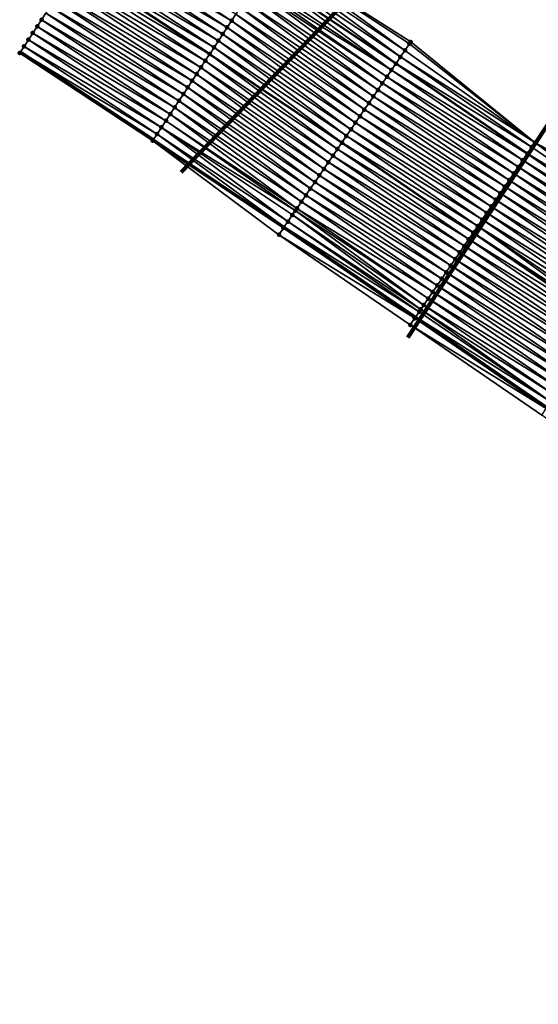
# Model space of a CAD drawing. Header units: feet. Extents: x 2017424 to 2024169, y 808042 to 818730.
# Tile 307 of 329: x 2022423 to 2022488, y 814362 to 814486. Entities that reach past the tile are written whole.
import ezdxf

# ---------------------------------------------------------------- set-up
doc = ezdxf.new("R2010")
doc.units = ezdxf.units.FT
doc.header["$MEASUREMENT"] = 0
for name, color, linetype, lineweight in [('EP_Travel Lane', 172, 'Continuous', 53), ('NB-Road Shots', 141, 'Continuous', 100), ('NB-Road X-Section', 40, 'Continuous', 13), ('Notes', 3, 'Continuous', 100), ('STRIPING', 60, 'Continuous', 53)]:
    doc.layers.add(name, color=color, linetype=linetype, lineweight=lineweight)
doc.layers.add('I-77-MM15-17_NB-Surface-BORDER', color=7, linetype='Continuous')
doc.layers.add('I-77-MM15-17_NB-Surface-TIN', color=7, linetype='Continuous')

msp = doc.modelspace()

# ---------------------------------------------------------------- linework, layer by layer
at = {"layer": 'EP_Travel Lane'}
for points in [[(2022436.501383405, 814502.3869688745, 278.5943239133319), (2022453.187408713, 814491.3878505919, 279.3678403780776), (2022469.960548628, 814480.1808451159, 280.1248150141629), (2022486.437712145, 814468.8677524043, 280.8438966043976), (2022502.912455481, 814457.5563213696, 281.6437558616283), (2022519.364863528, 814445.6746814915, 282.397187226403), (2022535.485300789, 814433.8634208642, 283.1943711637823), (2022551.66838287, 814421.904837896, 283.9933528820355), (2022567.623879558, 814409.8696739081, 284.7538583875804), (2022583.578756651, 814397.8349772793, 285.5358198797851), (2022599.492857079, 814385.3559907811, 286.2586982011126), (2022615.16319745, 814372.9462483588, 286.9220823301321), (2022630.910096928, 814360.3592034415, 287.6390134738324), (2022646.363024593, 814347.6813434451, 288.3313061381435), (2022661.816714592, 814335.0028580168, 288.9959065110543), (2022677.206288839, 814321.8069239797, 289.6425014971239), (2022692.293727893, 814308.6974919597, 290.3582548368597), (2022707.399450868, 814295.5359577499, 291.0643092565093), (2022722.423550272, 814282.3528910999, 291.7599435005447), (2022737.447985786, 814269.1695295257, 292.4432068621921), (2022752.449147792, 814255.8455540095, 293.1125022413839), (2022767.371049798, 814242.5469800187, 293.8088153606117), (2022782.395149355, 814229.0650125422, 294.5513637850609)], [(2022422.866419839, 814481.6365759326, 277.5953129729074), (2022439.554069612, 814470.6363868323, 278.3151810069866), (2022455.948422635, 814459.6945810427, 279.0055293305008), (2022472.429681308, 814448.3860954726, 279.7034446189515), (2022488.915409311, 814437.0745433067, 280.252218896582), (2022504.734931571, 814425.6150870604, 280.8348896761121), (2022520.860066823, 814413.8003842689, 281.4652631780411), (2022536.768550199, 814402.0424437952, 282.1749077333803), (2022552.725660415, 814390.006062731, 282.8795338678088), (2022568.682401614, 814377.9699600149, 283.5969408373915), (2022584.137333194, 814365.8545024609, 284.2994493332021), (2022599.807654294, 814353.4460540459, 284.9861975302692), (2022615.215788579, 814341.120437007, 285.6930206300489), (2022630.668926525, 814328.4424044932, 286.3776769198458), (2022646.120596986, 814315.7655759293, 287.1156403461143), (2022661.083339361, 814303.1523471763, 287.8029821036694), (2022676.315716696, 814290.2122915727, 288.5668324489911), (2022691.440887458, 814277.2549136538, 289.3512160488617), (2022706.463531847, 814264.0731237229, 290.1004089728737), (2022721.486653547, 814250.8909149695, 290.8320312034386), (2022736.360581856, 814237.6979294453, 291.5224315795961), (2022751.290612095, 814224.4090451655, 292.2294043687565), (2022765.93421145, 814211.228142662, 292.9237701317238), (2022780.590182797, 814197.6377920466, 293.6343164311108)]]:
    msp.add_polyline3d(points, dxfattribs=at)
at = {"layer": 'I-77-MM15-17_NB-Surface-BORDER', "color": 3, "linetype": 'Continuous', "lineweight": -3}
for points in [[(2022454.727912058, 814493.733003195, 279.4918633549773), (2022471.799841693, 814482.8695152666, 280.2647823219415), (2022487.386045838, 814470.2545407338, 280.9241372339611), (2022505.151672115, 814460.8307508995, 281.8321098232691), (2022521.794189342, 814449.0023010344, 282.600557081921), (2022537.786641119, 814437.01663557, 283.4023626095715), (2022554.010376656, 814425.0232907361, 284.2197593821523), (2022569.977392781, 814413.004066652, 284.9913906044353), (2022585.903485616, 814400.9310511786, 285.7707104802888)], [(2022584.010182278, 814365.6929084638, 284.2812309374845), (2022568.561657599, 814377.8087969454, 283.5788104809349), (2022552.411379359, 814389.5864225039, 282.8297856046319), (2022536.04867496, 814401.0807788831, 282.0533045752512), (2022520.171906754, 814412.8534063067, 281.3339091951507), (2022504.027509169, 814424.6430432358, 280.7242531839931), (2022488.231974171, 814436.0725826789, 280.1547684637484), (2022471.746641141, 814447.3878673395, 279.6551542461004), (2022455.267533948, 814458.6988786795, 278.9477600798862), (2022439.443438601, 814470.4679457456, 278.3059053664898), (2022422.755784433, 814481.4682048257, 277.5872004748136), (2022422.866419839, 814481.6365759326, 277.5953129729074), (2022423.304933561, 814482.3039304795, 277.6274676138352), (2022423.854191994, 814483.1395840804, 277.6641248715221), (2022424.40339888, 814483.9752716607, 277.7024845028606), (2022424.952544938, 814484.8109993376, 277.7428529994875), (2022425.50170032, 814485.6467208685, 277.7829135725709), (2022426.050831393, 814486.4824584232, 277.8237769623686)]]:
    msp.add_polyline3d(points, dxfattribs=at)
at = {"layer": 'I-77-MM15-17_NB-Surface-TIN', "color": 128, "linetype": 'Continuous', "lineweight": -3}
for points in [[(2022448.777656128, 814484.6761504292, 279.0339622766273), (2022432.091033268, 814495.675729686, 278.2811981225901), (2022431.541891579, 814494.8399991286, 278.2406853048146)], [(2022449.326715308, 814485.5119353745, 279.077199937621), (2022432.640226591, 814496.5114262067, 278.3200056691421), (2022432.091033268, 814495.675729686, 278.2811981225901)], [(2022448.777656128, 814484.6761504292, 279.0339622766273), (2022449.326715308, 814485.5119353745, 279.077199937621), (2022432.091033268, 814495.675729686, 278.2811981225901)], [(2022449.326715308, 814485.5119353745, 279.077199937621), (2022449.875814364, 814486.3476940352, 279.1191207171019), (2022432.640226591, 814496.5114262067, 278.3200056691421)], [(2022448.228626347, 814483.8403461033, 278.9897536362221), (2022431.541891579, 814494.8399991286, 278.2406853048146), (2022430.99281237, 814494.0042273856, 278.1981090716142)], [(2022448.228626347, 814483.8403461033, 278.9897536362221), (2022448.777656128, 814484.6761504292, 279.0339622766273), (2022431.541891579, 814494.8399991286, 278.2406853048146)], [(2022447.130488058, 814482.1687893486, 278.9039364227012), (2022430.443770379, 814493.1684311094, 278.1543037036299), (2022429.900988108, 814492.3422560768, 278.1123968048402)], [(2022447.679603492, 814483.0045372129, 278.9453163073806), (2022430.99281237, 814494.0042273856, 278.1981090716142), (2022430.443770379, 814493.1684311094, 278.1543037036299)], [(2022447.130488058, 814482.1687893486, 278.9039364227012), (2022447.679603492, 814483.0045372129, 278.9453163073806), (2022430.443770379, 814493.1684311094, 278.1543037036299)], [(2022447.679603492, 814483.0045372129, 278.9453163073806), (2022448.228626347, 814483.8403461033, 278.9897536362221), (2022430.99281237, 814494.0042273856, 278.1981090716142)], [(2022471.075109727, 814481.8099722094, 280.2075572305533), (2022454.727912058, 814493.733003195, 279.4918633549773), (2022454.268611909, 814493.0337599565, 279.4543184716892)], [(2022471.075109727, 814481.8099722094, 280.2075572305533), (2022471.639676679, 814482.63536108, 280.2521937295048), (2022454.727912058, 814493.733003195, 279.4918633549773)], [(2022471.639676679, 814482.63536108, 280.2521937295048), (2022471.799841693, 814482.8695152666, 280.2647823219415), (2022454.727912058, 814493.733003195, 279.4918633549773)], [(2022446.581372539, 814481.333041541, 278.8625593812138), (2022429.894685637, 814492.3326630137, 278.111910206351), (2022429.345549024, 814491.4969291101, 278.0712297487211)], [(2022429.894685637, 814492.3326630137, 278.111910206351), (2022446.587706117, 814481.3426811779, 278.8630366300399), (2022429.900988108, 814492.3422560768, 278.1123968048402)], [(2022446.581372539, 814481.333041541, 278.8625593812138), (2022446.587706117, 814481.3426811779, 278.8630366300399), (2022429.894685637, 814492.3326630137, 278.111910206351)], [(2022447.130488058, 814482.1687893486, 278.9039364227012), (2022429.900988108, 814492.3422560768, 278.1123968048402), (2022446.587706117, 814481.3426811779, 278.8630366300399)], [(2022453.71956723, 814492.1979654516, 279.4106018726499), (2022453.187408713, 814491.3878505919, 279.3678403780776), (2022469.960548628, 814480.1808451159, 280.1248150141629)], [(2022470.510476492, 814480.9846288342, 280.1651328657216), (2022454.268611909, 814493.0337599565, 279.4543184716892), (2022453.71956723, 814492.1979654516, 279.4106018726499)], [(2022470.510476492, 814480.9846288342, 280.1651328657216), (2022453.71956723, 814492.1979654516, 279.4106018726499), (2022469.960548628, 814480.1808451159, 280.1248150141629)], [(2022470.510476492, 814480.9846288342, 280.1651328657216), (2022471.075109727, 814481.8099722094, 280.2075572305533), (2022454.268611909, 814493.0337599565, 279.4543184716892)], [(2022445.483258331, 814479.661468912, 278.775946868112), (2022428.796412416, 814490.6611952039, 278.030549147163), (2022428.247309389, 814489.8254391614, 277.9887595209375)], [(2022446.032289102, 814480.497272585, 278.8201227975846), (2022429.345549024, 814491.4969291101, 278.0712297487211), (2022428.796412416, 814490.6611952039, 278.030549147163)], [(2022445.483258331, 814479.661468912, 278.775946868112), (2022446.032289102, 814480.497272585, 278.8201227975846), (2022428.796412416, 814490.6611952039, 278.030549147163)], [(2022446.032289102, 814480.497272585, 278.8201227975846), (2022446.581372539, 814481.333041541, 278.8625593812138), (2022429.345549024, 814491.4969291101, 278.0712297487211)], [(2022469.381428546, 814479.3337920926, 280.0729910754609), (2022453.170534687, 814491.362162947, 279.3664844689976), (2022452.621522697, 814490.5263468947, 279.321688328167)], [(2022469.945812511, 814480.1593065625, 280.1237346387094), (2022453.187408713, 814491.3878505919, 279.3678403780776), (2022453.170534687, 814491.362162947, 279.3664844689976)], [(2022469.381428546, 814479.3337920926, 280.0729910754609), (2022469.945812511, 814480.1593065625, 280.1237346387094), (2022453.170534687, 814491.362162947, 279.3664844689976)], [(2022469.945812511, 814480.1593065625, 280.1237346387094), (2022469.960548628, 814480.1808451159, 280.1248150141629), (2022453.187408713, 814491.3878505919, 279.3678403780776)], [(2022444.934359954, 814478.8255779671, 278.7273985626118), (2022428.247309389, 814489.8254391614, 277.9887595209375), (2022427.698219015, 814488.9896747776, 277.9465519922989)], [(2022444.934359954, 814478.8255779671, 278.7273985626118), (2022445.483258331, 814479.661468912, 278.775946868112), (2022428.247309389, 814489.8254391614, 277.9887595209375)], [(2022468.252434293, 814477.6829184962, 279.9790572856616), (2022452.072448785, 814489.6905716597, 279.2789371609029), (2022451.523309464, 814488.8548395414, 279.2383461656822)], [(2022468.817028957, 814478.5082883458, 280.0227689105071), (2022452.28975594, 814490.0213111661, 279.2953177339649), (2022452.072448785, 814489.6905716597, 279.2789371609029)], [(2022468.252434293, 814477.6829184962, 279.9790572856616), (2022468.817028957, 814478.5082883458, 280.0227689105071), (2022452.072448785, 814489.6905716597, 279.2789371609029)], [(2022469.381428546, 814479.3337920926, 280.0729910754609), (2022452.621522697, 814490.5263468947, 279.321688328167), (2022452.28975594, 814490.0213111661, 279.2953177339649)], [(2022468.817028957, 814478.5082883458, 280.0227689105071), (2022469.381428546, 814479.3337920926, 280.0729910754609), (2022452.28975594, 814490.0213111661, 279.2953177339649)], [(2022443.836273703, 814477.1539869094, 278.6398627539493), (2022427.149095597, 814488.1539321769, 277.9054357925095), (2022426.59994937, 814487.3182046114, 277.8650728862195)], [(2022444.385355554, 814477.9897569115, 278.6823517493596), (2022427.698219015, 814488.9896747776, 277.9465519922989), (2022427.149095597, 814488.1539321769, 277.9054357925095)], [(2022443.836273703, 814477.1539869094, 278.6398627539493), (2022444.385355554, 814477.9897569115, 278.6823517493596), (2022427.149095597, 814488.1539321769, 277.9054357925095)], [(2022444.385355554, 814477.9897569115, 278.6823517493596), (2022444.934359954, 814478.8255779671, 278.7273985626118), (2022427.698219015, 814488.9896747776, 277.9465519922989)], [(2022467.687825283, 814476.8575584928, 279.935824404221), (2022451.523309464, 814488.8548395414, 279.2383461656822), (2022450.974152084, 814488.0191193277, 279.1983515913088)], [(2022467.687825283, 814476.8575584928, 279.935824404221), (2022468.252434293, 814477.6829184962, 279.9790572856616), (2022451.523309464, 814488.8548395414, 279.2383461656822)], [(2022443.287118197, 814476.3182654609, 278.5998063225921), (2022426.59994937, 814487.3182046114, 277.8650728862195), (2022426.050831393, 814486.4824584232, 277.8237769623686)], [(2022443.287118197, 814476.3182654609, 278.5998063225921), (2022443.836273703, 814477.1539869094, 278.6398627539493), (2022426.59994937, 814487.3182046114, 277.8650728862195)], [(2022466.558586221, 814475.20685293, 279.8500609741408), (2022450.424973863, 814487.1834128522, 279.1590453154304), (2022449.875814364, 814486.3476940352, 279.1191207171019)], [(2022467.123241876, 814476.0321809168, 279.8917370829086), (2022450.974152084, 814488.0191193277, 279.1983515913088), (2022450.424973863, 814487.1834128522, 279.1590453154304)], [(2022466.558586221, 814475.20685293, 279.8500609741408), (2022467.123241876, 814476.0321809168, 279.8917370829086), (2022450.424973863, 814487.1834128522, 279.1590453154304)], [(2022467.123241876, 814476.0321809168, 279.8917370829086), (2022467.687825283, 814476.8575584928, 279.935824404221), (2022450.974152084, 814488.0191193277, 279.1983515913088)], [(2022442.738040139, 814475.4824929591, 278.557192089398), (2022426.050831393, 814486.4824584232, 277.8237769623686), (2022425.50170032, 814485.6467208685, 277.7829135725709)], [(2022442.738040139, 814475.4824929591, 278.557192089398), (2022443.287118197, 814476.3182654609, 278.5998063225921), (2022426.050831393, 814486.4824584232, 277.8237769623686)], [(2022465.993833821, 814474.3815913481, 279.8116136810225), (2022449.875814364, 814486.3476940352, 279.1191207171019), (2022449.326715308, 814485.5119353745, 279.077199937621)], [(2022465.993833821, 814474.3815913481, 279.8116136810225), (2022466.558586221, 814475.20685293, 279.8500609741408), (2022449.875814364, 814486.3476940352, 279.1191207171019)], [(2022441.639859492, 814473.810964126, 278.4727737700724), (2022424.952544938, 814484.8109993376, 277.7428529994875), (2022424.40339888, 814483.9752716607, 277.7024845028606)], [(2022442.18897843, 814474.6467096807, 278.5140379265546), (2022425.50170032, 814485.6467208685, 277.7829135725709), (2022424.952544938, 814484.8109993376, 277.7428529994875)], [(2022441.639859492, 814473.810964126, 278.4727737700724), (2022442.18897843, 814474.6467096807, 278.5140379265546), (2022424.952544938, 814484.8109993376, 277.7428529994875)], [(2022442.18897843, 814474.6467096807, 278.5140379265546), (2022442.738040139, 814475.4824929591, 278.557192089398), (2022425.50170032, 814485.6467208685, 277.7829135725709)], [(2022464.864843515, 814472.7307150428, 279.7175481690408), (2022448.777656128, 814484.6761504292, 279.0339622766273), (2022448.228626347, 814483.8403461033, 278.9897536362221)], [(2022465.429334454, 814473.5561560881, 279.7647215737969), (2022449.326715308, 814485.5119353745, 279.077199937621), (2022448.777656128, 814484.6761504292, 279.0339622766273)], [(2022464.864843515, 814472.7307150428, 279.7175481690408), (2022465.429334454, 814473.5561560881, 279.7647215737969), (2022448.777656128, 814484.6761504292, 279.0339622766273)], [(2022465.429334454, 814473.5561560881, 279.7647215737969), (2022465.993833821, 814474.3815913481, 279.8116136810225), (2022449.326715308, 814485.5119353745, 279.077199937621)], [(2022441.090703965, 814472.9752426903, 278.4327179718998), (2022424.40339888, 814483.9752716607, 277.7024845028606), (2022423.854191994, 814483.1395840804, 277.6641248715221)], [(2022441.090703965, 814472.9752426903, 278.4327179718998), (2022441.639859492, 814473.810964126, 278.4727737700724), (2022424.40339888, 814483.9752716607, 277.7024845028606)], [(2022464.300289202, 814471.9053174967, 279.6724898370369), (2022448.228626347, 814483.8403461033, 278.9897536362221), (2022447.679603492, 814483.0045372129, 278.9453163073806)], [(2022464.300289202, 814471.9053174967, 279.6724898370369), (2022464.864843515, 814472.7307150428, 279.7175481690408), (2022448.228626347, 814483.8403461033, 278.9897536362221)], [(2022439.9924133, 814471.3037863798, 278.3519330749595), (2022423.304933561, 814482.3039304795, 277.6274676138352), (2022422.866419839, 814481.6365759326, 277.5953129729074)], [(2022440.541537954, 814472.1395281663, 278.3930084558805), (2022423.854191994, 814483.1395840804, 277.6641248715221), (2022423.304933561, 814482.3039304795, 277.6274676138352)], [(2022439.9924133, 814471.3037863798, 278.3519330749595), (2022440.541537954, 814472.1395281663, 278.3930084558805), (2022423.304933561, 814482.3039304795, 277.6274676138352)], [(2022440.541537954, 814472.1395281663, 278.3930084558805), (2022441.090703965, 814472.9752426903, 278.4327179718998), (2022423.854191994, 814483.1395840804, 277.6641248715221)], [(2022447.130488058, 814482.1687893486, 278.9039364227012), (2022446.587706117, 814481.3426811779, 278.8630366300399), (2022463.177533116, 814470.2640574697, 279.5867331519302)], [(2022463.735671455, 814471.0799634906, 279.6295485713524), (2022447.679603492, 814483.0045372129, 278.9453163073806), (2022447.130488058, 814482.1687893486, 278.9039364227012)], [(2022463.735671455, 814471.0799634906, 279.6295485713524), (2022447.130488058, 814482.1687893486, 278.9039364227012), (2022463.177533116, 814470.2640574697, 279.5867331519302)], [(2022463.735671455, 814471.0799634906, 279.6295485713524), (2022464.300289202, 814471.9053174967, 279.6724898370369), (2022447.679603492, 814483.0045372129, 278.9453163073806)], [(2022487.386045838, 814470.2545407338, 280.9241372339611), (2022471.639676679, 814482.63536108, 280.2521937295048), (2022471.075109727, 814481.8099722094, 280.2075572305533)], [(2022487.386045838, 814470.2545407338, 280.9241372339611), (2022471.799841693, 814482.8695152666, 280.2647823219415), (2022471.639676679, 814482.63536108, 280.2521937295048)], [(2022422.755784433, 814481.4682048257, 277.5872004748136), (2022439.554069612, 814470.6363868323, 278.3151810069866), (2022422.866419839, 814481.6365759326, 277.5953129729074)], [(2022439.443438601, 814470.4679457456, 278.3059053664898), (2022439.554069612, 814470.6363868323, 278.3151810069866), (2022422.755784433, 814481.4682048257, 277.5872004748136)], [(2022439.9924133, 814471.3037863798, 278.3519330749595), (2022422.866419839, 814481.6365759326, 277.5953129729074), (2022439.554069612, 814470.6363868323, 278.3151810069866)], [(2022462.606473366, 814469.429229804, 279.5424176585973), (2022446.581372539, 814481.333041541, 278.8625593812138), (2022446.032289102, 814480.497272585, 278.8201227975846)], [(2022463.171064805, 814470.2546018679, 279.5862369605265), (2022446.587706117, 814481.3426811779, 278.8630366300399), (2022446.581372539, 814481.333041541, 278.8625593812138)], [(2022462.606473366, 814469.429229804, 279.5424176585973), (2022463.171064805, 814470.2546018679, 279.5862369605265), (2022446.581372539, 814481.333041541, 278.8625593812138)], [(2022463.171064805, 814470.2546018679, 279.5862369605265), (2022463.177533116, 814470.2640574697, 279.5867331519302), (2022446.587706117, 814481.3426811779, 278.8630366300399)], [(2022486.989095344, 814469.6739526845, 280.8888279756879), (2022470.510476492, 814480.9846288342, 280.1651328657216), (2022469.960548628, 814480.1808451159, 280.1248150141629)], [(2022487.386045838, 814470.2545407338, 280.9241372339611), (2022471.075109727, 814481.8099722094, 280.2075572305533), (2022470.510476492, 814480.9846288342, 280.1651328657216)], [(2022486.989095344, 814469.6739526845, 280.8888279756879), (2022487.386045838, 814470.2545407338, 280.9241372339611), (2022470.510476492, 814480.9846288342, 280.1651328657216)], [(2022461.477385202, 814467.7784206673, 279.4516181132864), (2022445.483258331, 814479.661468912, 278.775946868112), (2022444.934359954, 814478.8255779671, 278.7273985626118)], [(2022462.041940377, 814468.603817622, 279.4966476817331), (2022446.032289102, 814480.497272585, 278.8201227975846), (2022445.483258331, 814479.661468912, 278.775946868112)], [(2022461.477385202, 814467.7784206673, 279.4516181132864), (2022462.041940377, 814468.603817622, 279.4966476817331), (2022445.483258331, 814479.661468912, 278.775946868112)], [(2022462.041940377, 814468.603817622, 279.4966476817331), (2022462.606473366, 814469.429229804, 279.5424176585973), (2022446.032289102, 814480.497272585, 278.8201227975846)], [(2022486.424569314, 814468.8485357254, 280.8428256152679), (2022469.945812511, 814480.1593065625, 280.1237346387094), (2022469.381428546, 814479.3337920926, 280.0729910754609)], [(2022469.945812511, 814480.1593065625, 280.1237346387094), (2022486.437712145, 814468.8677524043, 280.8438966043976), (2022469.960548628, 814480.1808451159, 280.1248150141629)], [(2022486.424569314, 814468.8485357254, 280.8428256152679), (2022486.437712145, 814468.8677524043, 280.8438966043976), (2022469.945812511, 814480.1593065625, 280.1237346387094)], [(2022486.989095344, 814469.6739526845, 280.8888279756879), (2022469.960548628, 814480.1808451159, 280.1248150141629), (2022486.437712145, 814468.8677524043, 280.8438966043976)], [(2022460.912875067, 814466.9529927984, 279.4050853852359), (2022444.934359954, 814478.8255779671, 278.7273985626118), (2022444.385355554, 814477.9897569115, 278.6823517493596)], [(2022460.912875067, 814466.9529927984, 279.4050853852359), (2022461.477385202, 814467.7784206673, 279.4516181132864), (2022444.934359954, 814478.8255779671, 278.7273985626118)], [(2022485.295822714, 814467.1974921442, 280.740626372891), (2022468.817028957, 814478.5082883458, 280.0227689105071), (2022468.252434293, 814477.6829184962, 279.9790572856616)], [(2022485.860282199, 814468.0229547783, 280.7888496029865), (2022469.381428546, 814479.3337920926, 280.0729910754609), (2022468.817028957, 814478.5082883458, 280.0227689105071)], [(2022485.295822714, 814467.1974921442, 280.740626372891), (2022485.860282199, 814468.0229547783, 280.7888496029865), (2022468.817028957, 814478.5082883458, 280.0227689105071)], [(2022485.860282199, 814468.0229547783, 280.7888496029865), (2022486.424569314, 814468.8485357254, 280.8428256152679), (2022469.381428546, 814479.3337920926, 280.0729910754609)], [(2022459.783754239, 814465.3022060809, 279.3153759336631), (2022443.836273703, 814477.1539869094, 278.6398627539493), (2022443.287118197, 814476.3182654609, 278.5998063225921)], [(2022460.348254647, 814466.1276406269, 279.3622333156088), (2022444.385355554, 814477.9897569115, 278.6823517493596), (2022443.836273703, 814477.1539869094, 278.6398627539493)], [(2022459.783754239, 814465.3022060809, 279.3153759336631), (2022460.348254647, 814466.1276406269, 279.3622333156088), (2022443.836273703, 814477.1539869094, 278.6398627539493)], [(2022460.348254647, 814466.1276406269, 279.3622333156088), (2022460.912875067, 814466.9529927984, 279.4050853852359), (2022444.385355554, 814477.9897569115, 278.6823517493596)], [(2022484.731221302, 814466.3721269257, 280.6971398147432), (2022468.252434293, 814477.6829184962, 279.9790572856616), (2022467.687825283, 814476.8575584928, 279.935824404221)], [(2022484.731221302, 814466.3721269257, 280.6971398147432), (2022485.295822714, 814467.1974921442, 280.740626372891), (2022468.252434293, 814477.6829184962, 279.9790572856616)], [(2022459.219345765, 814464.4767084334, 279.2654503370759), (2022443.287118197, 814476.3182654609, 278.5998063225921), (2022442.738040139, 814475.4824929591, 278.557192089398)], [(2022459.219345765, 814464.4767084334, 279.2654503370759), (2022459.783754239, 814465.3022060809, 279.3153759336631), (2022443.287118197, 814476.3182654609, 278.5998063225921)], [(2022483.602046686, 814464.7213771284, 280.6092253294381), (2022467.123241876, 814476.0321809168, 279.8917370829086), (2022466.558586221, 814475.20685293, 279.8500609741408)], [(2022484.166658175, 814465.5467354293, 280.652375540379), (2022467.687825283, 814476.8575584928, 279.935824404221), (2022467.123241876, 814476.0321809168, 279.8917370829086)], [(2022483.602046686, 814464.7213771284, 280.6092253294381), (2022484.166658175, 814465.5467354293, 280.652375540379), (2022467.123241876, 814476.0321809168, 279.8917370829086)], [(2022484.166658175, 814465.5467354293, 280.652375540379), (2022484.731221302, 814466.3721269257, 280.6971398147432), (2022467.687825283, 814476.8575584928, 279.935824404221)], [(2022458.090384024, 814462.8258125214, 279.1704314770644), (2022442.18897843, 814474.6467096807, 278.5140379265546), (2022441.639859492, 814473.810964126, 278.4727737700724)], [(2022458.654845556, 814463.6512737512, 279.2185863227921), (2022442.738040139, 814475.4824929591, 278.557192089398), (2022442.18897843, 814474.6467096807, 278.5140379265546)], [(2022458.090384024, 814462.8258125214, 279.1704314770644), (2022458.654845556, 814463.6512737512, 279.2185863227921), (2022442.18897843, 814474.6467096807, 278.5140379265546)], [(2022458.654845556, 814463.6512737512, 279.2185863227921), (2022459.219345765, 814464.4767084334, 279.2654503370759), (2022442.738040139, 814475.4824929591, 278.557192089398)], [(2022483.037512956, 814463.895965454, 280.5634799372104), (2022466.558586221, 814475.20685293, 279.8500609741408), (2022465.993833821, 814474.3815913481, 279.8116136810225)], [(2022483.037512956, 814463.895965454, 280.5634799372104), (2022483.602046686, 814464.7213771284, 280.6092253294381), (2022466.558586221, 814475.20685293, 279.8500609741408)], [(2022457.526045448, 814462.0002668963, 279.1181730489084), (2022441.639859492, 814473.810964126, 278.4727737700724), (2022441.090703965, 814472.9752426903, 278.4327179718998)], [(2022457.526045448, 814462.0002668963, 279.1181730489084), (2022458.090384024, 814462.8258125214, 279.1704314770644), (2022441.639859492, 814473.810964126, 278.4727737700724)], [(2022481.908235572, 814462.2452861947, 280.4789952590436), (2022465.429334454, 814473.5561560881, 279.7647215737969), (2022464.864843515, 814472.7307150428, 279.7175481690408)], [(2022482.472822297, 814463.0706614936, 280.5229719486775), (2022465.993833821, 814474.3815913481, 279.8116136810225), (2022465.429334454, 814473.5561560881, 279.7647215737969)], [(2022481.908235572, 814462.2452861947, 280.4789952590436), (2022482.472822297, 814463.0706614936, 280.5229719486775), (2022465.429334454, 814473.5561560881, 279.7647215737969)], [(2022482.472822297, 814463.0706614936, 280.5229719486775), (2022483.037512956, 814463.895965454, 280.5634799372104), (2022465.993833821, 814474.3815913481, 279.8116136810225)], [(2022456.396549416, 814460.3497377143, 279.0409858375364), (2022440.541537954, 814472.1395281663, 278.3930084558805), (2022439.9924133, 814471.3037863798, 278.3519330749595)], [(2022457.32756031, 814461.7099979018, 279.101132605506), (2022441.090703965, 814472.9752426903, 278.4327179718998), (2022440.541537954, 814472.1395281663, 278.3930084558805)], [(2022456.396549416, 814460.3497377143, 279.0409858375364), (2022456.961394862, 814461.174935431, 279.0763277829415), (2022440.541537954, 814472.1395281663, 278.3930084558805)], [(2022456.961394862, 814461.174935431, 279.0763277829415), (2022457.32756031, 814461.7099979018, 279.101132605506), (2022440.541537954, 814472.1395281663, 278.3930084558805)], [(2022457.32756031, 814461.7099979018, 279.101132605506), (2022457.526045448, 814462.0002668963, 279.1181730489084), (2022441.090703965, 814472.9752426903, 278.4327179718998)], [(2022481.343709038, 814461.4198695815, 280.4330097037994), (2022464.864843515, 814472.7307150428, 279.7175481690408), (2022464.300289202, 814471.9053174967, 279.6724898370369)], [(2022481.343709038, 814461.4198695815, 280.4330097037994), (2022481.908235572, 814462.2452861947, 280.4789952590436), (2022464.864843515, 814472.7307150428, 279.7175481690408)], [(2022439.9924133, 814471.3037863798, 278.3519330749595), (2022439.554069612, 814470.6363868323, 278.3151810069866), (2022455.948422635, 814459.6945810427, 279.0055293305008)], [(2022456.396549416, 814460.3497377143, 279.0409858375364), (2022439.9924133, 814471.3037863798, 278.3519330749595), (2022455.948422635, 814459.6945810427, 279.0055293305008)], [(2022480.214633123, 814459.769052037, 280.3418011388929), (2022463.735671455, 814471.0799634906, 279.6295485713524), (2022463.177533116, 814470.2640574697, 279.5867331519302)], [(2022480.779139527, 814460.5944824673, 280.3884585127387), (2022464.300289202, 814471.9053174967, 279.6724898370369), (2022463.735671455, 814471.0799634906, 279.6295485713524)], [(2022480.214633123, 814459.769052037, 280.3418011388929), (2022480.779139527, 814460.5944824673, 280.3884585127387), (2022463.735671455, 814471.0799634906, 279.6295485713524)], [(2022480.779139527, 814460.5944824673, 280.3884585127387), (2022481.343709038, 814461.4198695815, 280.4330097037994), (2022464.300289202, 814471.9053174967, 279.6724898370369)], [(2022455.831983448, 814459.5243481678, 278.9963164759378), (2022439.554069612, 814470.6363868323, 278.3151810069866), (2022439.443438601, 814470.4679457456, 278.3059053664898)], [(2022455.267533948, 814458.6988786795, 278.9477600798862), (2022455.831983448, 814459.5243481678, 278.9963164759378), (2022439.443438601, 814470.4679457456, 278.3059053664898)], [(2022455.831983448, 814459.5243481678, 278.9963164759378), (2022455.948422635, 814459.6945810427, 279.0055293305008), (2022439.554069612, 814470.6363868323, 278.3151810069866)], [(2022479.650131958, 814458.9436180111, 280.2949689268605), (2022463.171064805, 814470.2546018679, 279.5862369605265), (2022462.606473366, 814469.429229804, 279.5424176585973)], [(2022463.171064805, 814470.2546018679, 279.5862369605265), (2022479.656651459, 814458.9531510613, 280.2955097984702), (2022463.177533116, 814470.2640574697, 279.5867331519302)], [(2022479.650131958, 814458.9436180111, 280.2949689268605), (2022479.656651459, 814458.9531510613, 280.2955097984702), (2022463.171064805, 814470.2546018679, 279.5862369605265)], [(2022480.214633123, 814459.769052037, 280.3418011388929), (2022463.177533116, 814470.2640574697, 279.5867331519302), (2022479.656651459, 814458.9531510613, 280.2955097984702)], [(2022503.465289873, 814458.3649405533, 281.693430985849), (2022486.989095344, 814469.6739526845, 280.8888279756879), (2022486.437712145, 814468.8677524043, 280.8438966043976)], [(2022503.465289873, 814458.3649405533, 281.693430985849), (2022487.386045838, 814470.2545407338, 280.9241372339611), (2022486.989095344, 814469.6739526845, 280.8888279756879)], [(2022503.465289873, 814458.3649405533, 281.693430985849), (2022504.029676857, 814459.1904529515, 281.7440738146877), (2022487.386045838, 814470.2545407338, 280.9241372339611)], [(2022504.029676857, 814459.1904529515, 281.7440738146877), (2022504.594240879, 814460.0158438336, 281.7888081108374), (2022487.386045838, 814470.2545407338, 280.9241372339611)], [(2022504.594240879, 814460.0158438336, 281.7888081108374), (2022505.151672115, 814460.8307508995, 281.8321098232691), (2022487.386045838, 814470.2545407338, 280.9241372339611)], [(2022478.52086021, 814457.292934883, 280.2102961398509), (2022462.041940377, 814468.603817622, 279.4966476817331), (2022461.477385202, 814467.7784206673, 279.4516181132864)], [(2022479.085477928, 814458.1182889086, 280.2532384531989), (2022462.606473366, 814469.429229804, 279.5424176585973), (2022462.041940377, 814468.603817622, 279.4966476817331)], [(2022478.52086021, 814457.292934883, 280.2102961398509), (2022479.085477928, 814458.1182889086, 280.2532384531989), (2022462.041940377, 814468.603817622, 279.4966476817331)], [(2022479.085477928, 814458.1182889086, 280.2532384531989), (2022479.650131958, 814458.9436180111, 280.2949689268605), (2022462.606473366, 814469.429229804, 279.5424176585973)], [(2022502.900904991, 814457.539426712, 281.6427179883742), (2022486.424569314, 814468.8485357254, 280.8428256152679), (2022485.860282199, 814468.0229547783, 280.7888496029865)], [(2022486.424569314, 814468.8485357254, 280.8428256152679), (2022502.912455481, 814457.5563213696, 281.6437558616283), (2022486.437712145, 814468.8677524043, 280.8438966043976)], [(2022502.900904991, 814457.539426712, 281.6427179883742), (2022502.912455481, 814457.5563213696, 281.6437558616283), (2022486.424569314, 814468.8485357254, 280.8428256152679)], [(2022503.465289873, 814458.3649405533, 281.693430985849), (2022486.437712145, 814468.8677524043, 280.8438966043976), (2022502.912455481, 814457.5563213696, 281.6437558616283)], [(2022477.956345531, 814456.4675101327, 280.1639149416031), (2022461.477385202, 814467.7784206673, 279.4516181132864), (2022460.912875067, 814466.9529927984, 279.4050853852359)], [(2022477.956345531, 814456.4675101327, 280.1639149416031), (2022478.52086021, 814457.292934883, 280.2102961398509), (2022461.477385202, 814467.7784206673, 279.4516181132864)], [(2022501.772290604, 814455.8882923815, 281.5361064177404), (2022485.295822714, 814467.1974921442, 280.740626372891), (2022484.731221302, 814466.3721269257, 280.6971398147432)], [(2022502.336697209, 814456.7137913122, 281.5860944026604), (2022485.860282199, 814468.0229547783, 280.7888496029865), (2022485.295822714, 814467.1974921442, 280.740626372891)], [(2022501.772290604, 814455.8882923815, 281.5361064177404), (2022502.336697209, 814456.7137913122, 281.5860944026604), (2022485.295822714, 814467.1974921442, 280.740626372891)], [(2022502.336697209, 814456.7137913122, 281.5860944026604), (2022502.900904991, 814457.539426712, 281.6427179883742), (2022485.860282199, 814468.0229547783, 280.7888496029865)], [(2022476.827493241, 814454.8165390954, 280.0652430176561), (2022460.348254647, 814466.1276406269, 279.3622333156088), (2022459.783754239, 814465.3022060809, 279.3153759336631)], [(2022477.392010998, 814455.6419617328, 280.1115214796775), (2022460.912875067, 814466.9529927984, 279.4050853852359), (2022460.348254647, 814466.1276406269, 279.3622333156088)], [(2022476.827493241, 814454.8165390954, 280.0652430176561), (2022477.392010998, 814455.6419617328, 280.1115214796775), (2022460.348254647, 814466.1276406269, 279.3622333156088)], [(2022477.392010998, 814455.6419617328, 280.1115214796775), (2022477.956345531, 814456.4675101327, 280.1639149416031), (2022460.912875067, 814466.9529927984, 279.4050853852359)], [(2022501.207890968, 814455.0627886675, 281.485885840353), (2022484.731221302, 814466.3721269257, 280.6971398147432), (2022484.166658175, 814465.5467354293, 280.652375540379)], [(2022501.207890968, 814455.0627886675, 281.485885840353), (2022501.772290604, 814455.8882923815, 281.5361064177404), (2022484.731221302, 814466.3721269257, 280.6971398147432)], [(2022476.262938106, 814453.9911421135, 280.0202120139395), (2022459.783754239, 814465.3022060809, 279.3153759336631), (2022459.219345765, 814464.4767084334, 279.2654503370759)], [(2022476.262938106, 814453.9911421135, 280.0202120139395), (2022476.827493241, 814454.8165390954, 280.0652430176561), (2022459.783754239, 814465.3022060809, 279.3153759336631)], [(2022500.078855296, 814453.4119435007, 281.3933343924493), (2022483.602046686, 814464.7213771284, 280.6092253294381), (2022483.037512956, 814463.895965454, 280.5634799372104)], [(2022500.643422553, 814454.2373321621, 281.437960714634), (2022484.166658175, 814465.5467354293, 280.652375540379), (2022483.602046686, 814464.7213771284, 280.6092253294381)], [(2022500.078855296, 814453.4119435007, 281.3933343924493), (2022500.643422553, 814454.2373321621, 281.437960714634), (2022483.602046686, 814464.7213771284, 280.6092253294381)], [(2022500.643422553, 814454.2373321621, 281.437960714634), (2022501.207890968, 814455.0627886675, 281.485885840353), (2022484.166658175, 814465.5467354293, 280.652375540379)], [(2022475.133738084, 814452.3404097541, 279.9331454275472), (2022458.654845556, 814463.6512737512, 279.2185863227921), (2022458.090384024, 814462.8258125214, 279.1704314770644)], [(2022475.698406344, 814453.165729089, 279.9744009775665), (2022459.219345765, 814464.4767084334, 279.2654503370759), (2022458.654845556, 814463.6512737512, 279.2185863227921)], [(2022475.133738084, 814452.3404097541, 279.9331454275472), (2022475.698406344, 814453.165729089, 279.9744009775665), (2022458.654845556, 814463.6512737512, 279.2185863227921)], [(2022475.698406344, 814453.165729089, 279.9744009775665), (2022476.262938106, 814453.9911421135, 280.0202120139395), (2022459.219345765, 814464.4767084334, 279.2654503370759)], [(2022499.51425171, 814452.5865797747, 281.349920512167), (2022483.037512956, 814463.895965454, 280.5634799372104), (2022482.472822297, 814463.0706614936, 280.5229719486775)], [(2022499.51425171, 814452.5865797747, 281.349920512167), (2022500.078855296, 814453.4119435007, 281.3933343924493), (2022483.037512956, 814463.895965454, 280.5634799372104)], [(2022474.569134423, 814451.5150460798, 279.8897339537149), (2022458.090384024, 814462.8258125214, 279.1704314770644), (2022457.526045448, 814462.0002668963, 279.1181730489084)], [(2022474.569134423, 814451.5150460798, 279.8897339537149), (2022475.133738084, 814452.3404097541, 279.9331454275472), (2022458.090384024, 814462.8258125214, 279.1704314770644)], [(2022498.385222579, 814450.9357301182, 281.2571507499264), (2022481.908235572, 814462.2452861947, 280.4789952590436), (2022481.343709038, 814461.4198695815, 280.4330097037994)], [(2022498.949682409, 814451.7611925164, 281.3053624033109), (2022482.472822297, 814463.0706614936, 280.5229719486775), (2022481.908235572, 814462.2452861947, 280.4789952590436)], [(2022498.385222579, 814450.9357301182, 281.2571507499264), (2022498.949682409, 814451.7611925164, 281.3053624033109), (2022481.908235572, 814462.2452861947, 280.4789952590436)], [(2022498.949682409, 814451.7611925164, 281.3053624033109), (2022499.51425171, 814452.5865797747, 281.349920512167), (2022482.472822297, 814463.0706614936, 280.5229719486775)], [(2022473.069996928, 814449.3218548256, 279.7482620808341), (2022456.961394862, 814461.174935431, 279.0763277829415), (2022456.396549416, 814460.3497377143, 279.0409858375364)], [(2022473.440418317, 814449.8639815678, 279.786516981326), (2022457.32756031, 814461.7099979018, 279.101132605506), (2022456.961394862, 814461.174935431, 279.0763277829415)], [(2022473.069996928, 814449.3218548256, 279.7482620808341), (2022473.440418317, 814449.8639815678, 279.786516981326), (2022456.961394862, 814461.174935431, 279.0763277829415)], [(2022474.00472365, 814450.6895500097, 279.8398849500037), (2022457.526045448, 814462.0002668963, 279.1181730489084), (2022457.32756031, 814461.7099979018, 279.101132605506)], [(2022473.440418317, 814449.8639815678, 279.786516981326), (2022474.00472365, 814450.6895500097, 279.8398849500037), (2022457.32756031, 814461.7099979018, 279.101132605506)], [(2022474.00472365, 814450.6895500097, 279.8398849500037), (2022474.569134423, 814451.5150460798, 279.8897339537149), (2022457.526045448, 814462.0002668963, 279.1181730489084)], [(2022497.820910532, 814450.1101662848, 281.2040069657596), (2022481.343709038, 814461.4198695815, 280.4330097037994), (2022480.779139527, 814460.5944824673, 280.3884585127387)], [(2022497.820910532, 814450.1101662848, 281.2040069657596), (2022498.385222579, 814450.9357301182, 281.2571507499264), (2022481.343709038, 814461.4198695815, 280.4330097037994)], [(2022472.876038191, 814449.0384644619, 279.7356451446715), (2022456.396549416, 814460.3497377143, 279.0409858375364), (2022455.948422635, 814459.6945810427, 279.0055293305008)], [(2022472.876038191, 814449.0384644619, 279.7356451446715), (2022473.069996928, 814449.3218548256, 279.7482620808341), (2022456.396549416, 814460.3497377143, 279.0409858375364)], [(2022496.384394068, 814448.0096138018, 281.0844237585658), (2022480.214633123, 814459.769052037, 280.3418011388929), (2022479.656651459, 814458.9531510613, 280.2955097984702)], [(2022497.256430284, 814449.2847179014, 281.1564767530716), (2022480.779139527, 814460.5944824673, 280.3884585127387), (2022480.214633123, 814459.769052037, 280.3418011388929)], [(2022496.384394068, 814448.0096138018, 281.0844237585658), (2022496.691962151, 814448.4592612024, 281.108542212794), (2022480.214633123, 814459.769052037, 280.3418011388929)], [(2022496.691962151, 814448.4592612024, 281.108542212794), (2022497.256430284, 814449.2847179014, 281.1564767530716), (2022480.214633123, 814459.769052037, 280.3418011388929)], [(2022497.256430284, 814449.2847179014, 281.1564767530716), (2022497.820910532, 814450.1101662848, 281.2040069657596), (2022480.779139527, 814460.5944824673, 280.3884585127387)], [(2022472.311354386, 814448.2131557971, 279.6949084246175), (2022455.831983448, 814459.5243481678, 278.9963164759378), (2022455.267533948, 814458.6988786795, 278.9477600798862)], [(2022471.746641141, 814447.3878673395, 279.6551542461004), (2022472.311354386, 814448.2131557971, 279.6949084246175), (2022455.267533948, 814458.6988786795, 278.9477600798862)], [(2022455.831983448, 814459.5243481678, 278.9963164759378), (2022472.429681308, 814448.3860954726, 279.7034446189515), (2022455.948422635, 814459.6945810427, 279.0055293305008)], [(2022472.311354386, 814448.2131557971, 279.6949084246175), (2022472.429681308, 814448.3860954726, 279.7034446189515), (2022455.831983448, 814459.5243481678, 278.9963164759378)], [(2022472.876038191, 814449.0384644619, 279.7356451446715), (2022455.948422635, 814459.6945810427, 279.0055293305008), (2022472.429681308, 814448.3860954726, 279.7034446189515)], [(2022496.127748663, 814447.6336297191, 281.0521090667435), (2022479.650131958, 814458.9436180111, 280.2949689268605), (2022479.085477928, 814458.1182889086, 280.2532384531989)], [(2022479.650131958, 814458.9436180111, 280.2949689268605), (2022496.134306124, 814447.6432492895, 281.0531360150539), (2022479.656651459, 814458.9531510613, 280.2955097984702)], [(2022496.132943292, 814447.641252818, 281.0529655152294), (2022496.134306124, 814447.6432492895, 281.0531360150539), (2022479.650131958, 814458.9436180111, 280.2949689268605)], [(2022496.127748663, 814447.6336297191, 281.0521090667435), (2022496.132943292, 814447.641252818, 281.0529655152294), (2022479.650131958, 814458.9436180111, 280.2949689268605)], [(2022496.384394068, 814448.0096138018, 281.0844237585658), (2022479.656651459, 814458.9531510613, 280.2955097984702), (2022496.134306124, 814447.6432492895, 281.0531360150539)], [(2022494.999805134, 814445.9820349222, 280.9231080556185), (2022478.52086021, 814457.292934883, 280.2102961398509), (2022477.956345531, 814456.4675101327, 280.1639149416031)], [(2022495.563914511, 814446.8077378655, 280.9830158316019), (2022479.085477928, 814458.1182889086, 280.2532384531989), (2022478.52086021, 814457.292934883, 280.2102961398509)], [(2022494.999805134, 814445.9820349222, 280.9231080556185), (2022495.563914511, 814446.8077378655, 280.9830158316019), (2022478.52086021, 814457.292934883, 280.2102961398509)], [(2022495.563914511, 814446.8077378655, 280.9830158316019), (2022496.127748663, 814447.6336297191, 281.0521090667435), (2022479.085477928, 814458.1182889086, 280.2532384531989)], [(2022494.435827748, 814445.1562413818, 280.8587951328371), (2022477.956345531, 814456.4675101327, 280.1639149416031), (2022477.392010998, 814455.6419617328, 280.1115214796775)], [(2022494.435827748, 814445.1562413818, 280.8587951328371), (2022494.999805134, 814445.9820349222, 280.9231080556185), (2022477.956345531, 814456.4675101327, 280.1639149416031)], [(2022493.307633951, 814443.5048183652, 280.7381466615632), (2022476.827493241, 814454.8165390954, 280.0652430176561), (2022476.262938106, 814453.9911421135, 280.0202120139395)], [(2022493.871807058, 814444.3304775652, 280.7959274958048), (2022477.392010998, 814455.6419617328, 280.1115214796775), (2022476.827493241, 814454.8165390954, 280.0652430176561)], [(2022493.307633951, 814443.5048183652, 280.7381466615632), (2022493.871807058, 814444.3304775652, 280.7959274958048), (2022476.827493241, 814454.8165390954, 280.0652430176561)], [(2022493.871807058, 814444.3304775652, 280.7959274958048), (2022494.435827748, 814445.1562413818, 280.8587951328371), (2022477.392010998, 814455.6419617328, 280.1115214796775)], [(2022492.743433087, 814442.6791782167, 280.6812921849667), (2022476.262938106, 814453.9911421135, 280.0202120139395), (2022475.698406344, 814453.165729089, 279.9744009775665)], [(2022492.743433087, 814442.6791782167, 280.6812921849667), (2022493.307633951, 814443.5048183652, 280.7381466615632), (2022476.262938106, 814453.9911421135, 280.0202120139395)], [(2022491.615480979, 814441.0275893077, 280.5525774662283), (2022475.133738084, 814452.3404097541, 279.9331454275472), (2022474.569134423, 814451.5150460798, 279.8897339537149)], [(2022492.179315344, 814441.8534810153, 280.6216636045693), (2022475.698406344, 814453.165729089, 279.9744009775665), (2022475.133738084, 814452.3404097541, 279.9331454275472)], [(2022491.615480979, 814441.0275893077, 280.5525774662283), (2022492.179315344, 814441.8534810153, 280.6216636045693), (2022475.133738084, 814452.3404097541, 279.9331454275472)], [(2022492.179315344, 814441.8534810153, 280.6216636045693), (2022492.743433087, 814442.6791782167, 280.6812921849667), (2022475.698406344, 814453.165729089, 279.9744009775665)], [(2022491.051291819, 814440.2019411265, 280.4953324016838), (2022474.569134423, 814451.5150460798, 279.8897339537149), (2022474.00472365, 814450.6895500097, 279.8398849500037)], [(2022491.051291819, 814440.2019411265, 280.4953324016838), (2022491.615480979, 814441.0275893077, 280.5525774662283), (2022474.569134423, 814451.5150460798, 279.8897339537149)], [(2022489.92327616, 814438.5503958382, 280.3687386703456), (2022473.440418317, 814449.8639815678, 279.786516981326), (2022473.069996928, 814449.3218548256, 279.7482620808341)], [(2022490.487254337, 814439.3761888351, 280.4330251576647), (2022474.00472365, 814450.6895500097, 279.8398849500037), (2022473.440418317, 814449.8639815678, 279.786516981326)], [(2022489.92327616, 814438.5503958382, 280.3687386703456), (2022490.487254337, 814439.3761888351, 280.4330251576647), (2022473.440418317, 814449.8639815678, 279.786516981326)], [(2022490.487254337, 814439.3761888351, 280.4330251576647), (2022491.051291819, 814440.2019411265, 280.4953324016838), (2022474.00472365, 814450.6895500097, 279.8398849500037)], [(2022489.359186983, 814437.7246790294, 280.3081567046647), (2022472.876038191, 814449.0384644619, 279.7356451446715), (2022472.429681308, 814448.3860954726, 279.7034446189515)], [(2022489.359186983, 814437.7246790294, 280.3081567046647), (2022473.069996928, 814449.3218548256, 279.7482620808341), (2022472.876038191, 814449.0384644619, 279.7356451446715)], [(2022489.359186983, 814437.7246790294, 280.3081567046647), (2022489.92327616, 814438.5503958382, 280.3687386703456), (2022473.069996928, 814449.3218548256, 279.7482620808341)], [(2022488.795411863, 814436.8987466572, 280.2370933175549), (2022472.311354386, 814448.2131557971, 279.6949084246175), (2022471.746641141, 814447.3878673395, 279.6551542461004)], [(2022472.311354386, 814448.2131557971, 279.6949084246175), (2022488.915409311, 814437.0745433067, 280.252218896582), (2022472.429681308, 814448.3860954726, 279.7034446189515)], [(2022488.795411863, 814436.8987466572, 280.2370933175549), (2022488.915409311, 814437.0745433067, 280.252218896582), (2022472.311354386, 814448.2131557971, 279.6949084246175)], [(2022489.359186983, 814437.7246790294, 280.3081567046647), (2022472.429681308, 814448.3860954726, 279.7034446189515), (2022488.915409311, 814437.0745433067, 280.252218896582)], [(2022488.231974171, 814436.0725826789, 280.1547684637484), (2022488.795411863, 814436.8987466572, 280.2370933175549), (2022471.746641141, 814447.3878673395, 279.6551542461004)]]:
    msp.add_3dface(points, dxfattribs=at)
at = {"layer": 'NB-Road Shots', "lineweight": 100}
for p in [(2022424.952544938, 814484.8109993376, 277.7428529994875), (2022425.50170032, 814485.6467208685, 277.7829135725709), (2022448.777656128, 814484.6761504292, 279.0339622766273), (2022449.326715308, 814485.5119353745, 279.077199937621), (2022424.40339888, 814483.9752716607, 277.7024845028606), (2022448.228626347, 814483.8403461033, 278.9897536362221), (2022423.304933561, 814482.3039304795, 277.6274676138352), (2022423.854191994, 814483.1395840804, 277.6641248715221), (2022447.130488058, 814482.1687893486, 278.9039364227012), (2022447.679603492, 814483.0045372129, 278.9453163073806), (2022471.639676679, 814482.63536108, 280.2521937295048), (2022471.799841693, 814482.8695152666, 280.2647823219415), (2022422.755784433, 814481.4682048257, 277.5872004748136), (2022446.581372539, 814481.333041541, 278.8625593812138), (2022470.510476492, 814480.9846288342, 280.1651328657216), (2022471.075109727, 814481.8099722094, 280.2075572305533), (2022445.483258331, 814479.661468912, 278.775946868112), (2022446.032289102, 814480.497272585, 278.8201227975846), (2022469.945812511, 814480.1593065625, 280.1237346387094), (2022444.934359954, 814478.8255779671, 278.7273985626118), (2022468.817028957, 814478.5082883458, 280.0227689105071), (2022469.381428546, 814479.3337920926, 280.0729910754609), (2022443.836273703, 814477.1539869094, 278.6398627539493), (2022444.385355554, 814477.9897569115, 278.6823517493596), (2022468.252434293, 814477.6829184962, 279.9790572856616), (2022443.287118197, 814476.3182654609, 278.5998063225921), (2022467.123241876, 814476.0321809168, 279.8917370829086), (2022467.687825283, 814476.8575584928, 279.935824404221), (2022442.18897843, 814474.6467096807, 278.5140379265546), (2022442.738040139, 814475.4824929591, 278.557192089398), (2022466.558586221, 814475.20685293, 279.8500609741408), (2022441.639859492, 814473.810964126, 278.4727737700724), (2022465.429334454, 814473.5561560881, 279.7647215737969), (2022465.993833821, 814474.3815913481, 279.8116136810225), (2022440.541537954, 814472.1395281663, 278.3930084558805), (2022441.090703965, 814472.9752426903, 278.4327179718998), (2022464.864843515, 814472.7307150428, 279.7175481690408), (2022439.9924133, 814471.3037863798, 278.3519330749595), (2022463.735671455, 814471.0799634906, 279.6295485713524), (2022464.300289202, 814471.9053174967, 279.6724898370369), (2022439.443438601, 814470.4679457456, 278.3059053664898), (2022463.171064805, 814470.2546018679, 279.5862369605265), (2022486.989095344, 814469.6739526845, 280.8888279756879), (2022487.386045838, 814470.2545407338, 280.9241372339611), (2022462.041940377, 814468.603817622, 279.4966476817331), (2022462.606473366, 814469.429229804, 279.5424176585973), (2022486.424569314, 814468.8485357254, 280.8428256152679), (2022461.477385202, 814467.7784206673, 279.4516181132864), (2022485.295822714, 814467.1974921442, 280.740626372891), (2022485.860282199, 814468.0229547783, 280.7888496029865), (2022460.348254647, 814466.1276406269, 279.3622333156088), (2022460.912875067, 814466.9529927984, 279.4050853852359), (2022484.731221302, 814466.3721269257, 280.6971398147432), (2022459.783754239, 814465.3022060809, 279.3153759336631), (2022483.602046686, 814464.7213771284, 280.6092253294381), (2022484.166658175, 814465.5467354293, 280.652375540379), (2022458.654845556, 814463.6512737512, 279.2185863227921), (2022459.219345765, 814464.4767084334, 279.2654503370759), (2022483.037512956, 814463.895965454, 280.5634799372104), (2022458.090384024, 814462.8258125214, 279.1704314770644), (2022481.908235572, 814462.2452861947, 280.4789952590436), (2022482.472822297, 814463.0706614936, 280.5229719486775), (2022456.961394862, 814461.174935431, 279.0763277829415), (2022457.32756031, 814461.7099979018, 279.101132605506), (2022457.526045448, 814462.0002668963, 279.1181730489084), (2022481.343709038, 814461.4198695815, 280.4330097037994), (2022456.396549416, 814460.3497377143, 279.0409858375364), (2022480.214633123, 814459.769052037, 280.3418011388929), (2022480.779139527, 814460.5944824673, 280.3884585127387), (2022455.267533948, 814458.6988786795, 278.9477600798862), (2022455.831983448, 814459.5243481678, 278.9963164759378), (2022479.650131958, 814458.9436180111, 280.2949689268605), (2022478.52086021, 814457.292934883, 280.2102961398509), (2022479.085477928, 814458.1182889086, 280.2532384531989), (2022477.956345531, 814456.4675101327, 280.1639149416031), (2022476.827493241, 814454.8165390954, 280.0652430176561), (2022477.392010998, 814455.6419617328, 280.1115214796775), (2022476.262938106, 814453.9911421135, 280.0202120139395), (2022475.133738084, 814452.3404097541, 279.9331454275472), (2022475.698406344, 814453.165729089, 279.9744009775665), (2022474.569134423, 814451.5150460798, 279.8897339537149), (2022473.440418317, 814449.8639815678, 279.786516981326), (2022474.00472365, 814450.6895500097, 279.8398849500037), (2022472.876038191, 814449.0384644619, 279.7356451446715), (2022473.069996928, 814449.3218548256, 279.7482620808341), (2022472.311354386, 814448.2131557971, 279.6949084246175), (2022471.746641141, 814447.3878673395, 279.6551542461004)]:
    msp.add_point(p, dxfattribs=at)
at = {"layer": 'NB-Road X-Section', "extrusion": (0.8343734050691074, -0.550006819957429, 0.03624250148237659), "elevation": 1239495.459446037, "flags": 128}
msp.add_lwpolyline([(1793131.945938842, -44673.13123685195), (1793131.010807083, -44673.1722150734), (1793130.010807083, -44673.21609861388), (1793129.010807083, -44673.25879221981), (1793128.488510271, -44673.28050584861), (1793128.010807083, -44673.2996861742), (1793127.010807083, -44673.3385886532), (1793126.010807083, -44673.37437332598), (1793125.010807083, -44673.40879461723), (1793124.010807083, -44673.44536931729), (1793123.010807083, -44673.4842023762), (1793122.010807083, -44673.52474182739), (1793121.010807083, -44673.56734605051), (1793120.010807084, -44673.61118021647), (1793119.010807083, -44673.65360158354), (1793118.010807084, -44673.69430878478), (1793117.010807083, -44673.73501613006), (1793116.010807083, -44673.77683322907), (1793115.010807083, -44673.81906850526), (1793114.010807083, -44673.86021173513), (1793113.010807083, -44673.90060117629), (1793112.010807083, -44673.94192424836), (1793111.010807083, -44673.98281450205), (1793110.010807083, -44674.02290141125), (1793109.010807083, -44674.06329644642), (1793108.010807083, -44674.10168129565), (1793107.010807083, -44674.13836265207), (1793106.010807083, -44674.178656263)], dxfattribs=at)
at = {"layer": 'NB-Road X-Section', "extrusion": (0.8343734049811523, -0.5500068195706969, 0.03624250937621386), "elevation": 1239515.45958534, "flags": 128}
msp.add_lwpolyline([(1793133.847064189, -44673.00787661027), (1793133.010466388, -44673.04544617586), (1793132.010466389, -44673.08919151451), (1793131.010466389, -44673.13333792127), (1793130.010466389, -44673.17816351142), (1793129.406207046, -44673.20455144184), (1793129.010466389, -44673.22094278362), (1793128.010466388, -44673.26156046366), (1793127.010466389, -44673.30158133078), (1793126.010466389, -44673.34091344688), (1793125.010466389, -44673.38086429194), (1793124.010466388, -44673.42281263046), (1793123.010466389, -44673.46607871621), (1793122.010466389, -44673.51031641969), (1793121.010466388, -44673.55478296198), (1793120.010466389, -44673.5961900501), (1793119.010466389, -44673.63759429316), (1793118.010466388, -44673.68005877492), (1793117.010466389, -44673.72426374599), (1793116.010466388, -44673.7728439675), (1793115.010466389, -44673.81792039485), (1793114.010466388, -44673.86043732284), (1793113.010466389, -44673.90052008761), (1793112.010466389, -44673.94316233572), (1793111.010466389, -44673.98634486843), (1793110.010466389, -44674.02763615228), (1793109.010466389, -44674.06771828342), (1793108.010466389, -44674.10745390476), (1793107.010466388, -44674.14855628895), (1793106.010466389, -44674.19461425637)], dxfattribs=at)
at = {"layer": 'NB-Road X-Section', "extrusion": (0.8239269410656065, -0.5655310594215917, 0.03631826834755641), "elevation": 1205763.822088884, "flags": 128}
msp.add_lwpolyline([(1816043.089555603, -43539.71354996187), (1816042.805864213, -43539.72614686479), (1816041.805864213, -43539.77081283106), (1816040.805864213, -43539.81326520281), (1816039.805864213, -43539.85469075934), (1816038.805864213, -43539.90546782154), (1816037.805864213, -43539.95572314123), (1816036.805864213, -43539.9994636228), (1816035.805864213, -43540.04272504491), (1816034.805864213, -43540.08684147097), (1816033.805864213, -43540.12854509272), (1816032.805864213, -43540.16701776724), (1816031.805864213, -43540.21394083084), (1816030.805864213, -43540.26114537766), (1816029.805864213, -43540.30623345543), (1816028.805864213, -43540.34920306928), (1816027.805864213, -43540.39254327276), (1816026.805864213, -43540.4363915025), (1816025.805864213, -43540.48219169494), (1816024.805864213, -43540.52725099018), (1816023.805864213, -43540.57381443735), (1816022.805864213, -43540.61669479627), (1816021.805864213, -43540.66358311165), (1816020.805864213, -43540.71354166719), (1816019.805864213, -43540.76043661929), (1816018.805864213, -43540.80862325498), (1816017.805864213, -43540.86091618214), (1816017.45422227, -43540.87796787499), (1816016.805864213, -43540.90278907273), (1816015.805864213, -43540.93815434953), (1816014.805864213, -43540.98285320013), (1816013.805864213, -43541.03144165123)], dxfattribs=at)
at = {"layer": 'NB-Road X-Section', "extrusion": (0.8239269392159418, -0.5655310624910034, 0.03631826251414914), "elevation": 1205783.815846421, "flags": 128}
msp.add_lwpolyline([(1816041.513497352, -43539.77333008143), (1816040.810183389, -43539.80866264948), (1816039.810183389, -43539.85469537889), (1816038.810183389, -43539.90870702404), (1816037.810183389, -43539.95696208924), (1816036.810183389, -43540.00047735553), (1816035.810183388, -43540.04527118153), (1816034.810183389, -43540.08844987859), (1816033.810183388, -43540.13422547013), (1816032.810183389, -43540.17476020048), (1816031.810183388, -43540.21876592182), (1816030.810183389, -43540.26478183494), (1816029.810183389, -43540.30936243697), (1816028.810183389, -43540.3560506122), (1816027.810183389, -43540.40291374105), (1816026.810183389, -43540.44467176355), (1816025.810183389, -43540.48764242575), (1816024.810183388, -43540.53405424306), (1816023.810183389, -43540.58648229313), (1816022.810183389, -43540.63279130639), (1816021.810183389, -43540.67785203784), (1816020.810183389, -43540.72369331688), (1816019.810183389, -43540.7649761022), (1816018.810183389, -43540.80841623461), (1816017.810183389, -43540.85829814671), (1816016.810183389, -43540.91170134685), (1816016.15359259, -43540.94998150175), (1816015.810183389, -43540.96260676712), (1816014.810183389, -43541.00337037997), (1816013.810183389, -43541.04315080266)], dxfattribs=at)
at = {"layer": 'Notes'}
for p, q in [((2022481.504251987, 814506.4542844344, 281.3530227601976), (2022443.010236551, 814466.5534771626, 278.4351749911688)), ((2022501.110866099, 814490.993440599, 282.0347629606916), (2022471.436363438, 814445.8201838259, 279.7108311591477))]:
    msp.add_line(p, q, dxfattribs=at)
at = {"layer": 'STRIPING'}
msp.add_polyline3d([(2022429.900988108, 814492.3422560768, 278.1123968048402), (2022446.587706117, 814481.3426811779, 278.8630366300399), (2022463.177533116, 814470.2640574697, 279.5867331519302), (2022479.656651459, 814458.9531510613, 280.2955097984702), (2022496.134306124, 814447.6432492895, 281.0531360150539), (2022512.280676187, 814435.9659479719, 281.719148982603), (2022528.403206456, 814424.1531538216, 282.4420169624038), (2022544.454995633, 814412.2905162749, 283.1390962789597), (2022560.412349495, 814400.25395143, 283.8352858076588), (2022576.368005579, 814388.2186672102, 284.590270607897), (2022592.060202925, 814375.9153582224, 285.2895252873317), (2022607.729571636, 814363.506995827, 285.999114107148), (2022623.312779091, 814351.0462764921, 286.7004865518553), (2022638.765153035, 814338.3688707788, 287.4128941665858), (2022654.217895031, 814325.6911631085, 288.111932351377), (2022669.346340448, 814312.7164195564, 288.8136370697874), (2022684.43468856, 814299.6069789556, 289.509568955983), (2022699.497433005, 814286.4848495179, 290.2325826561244), (2022714.520548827, 814273.3026459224, 290.9644220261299), (2022729.544161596, 814260.1200062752, 291.6779691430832), (2022744.482019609, 814246.8611728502, 292.3705130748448), (2022759.407718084, 814233.5674202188, 293.0773944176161), (2022774.237687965, 814220.2279356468, 293.7877521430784)], dxfattribs=at)

doc.saveas('drawing.dxf')
